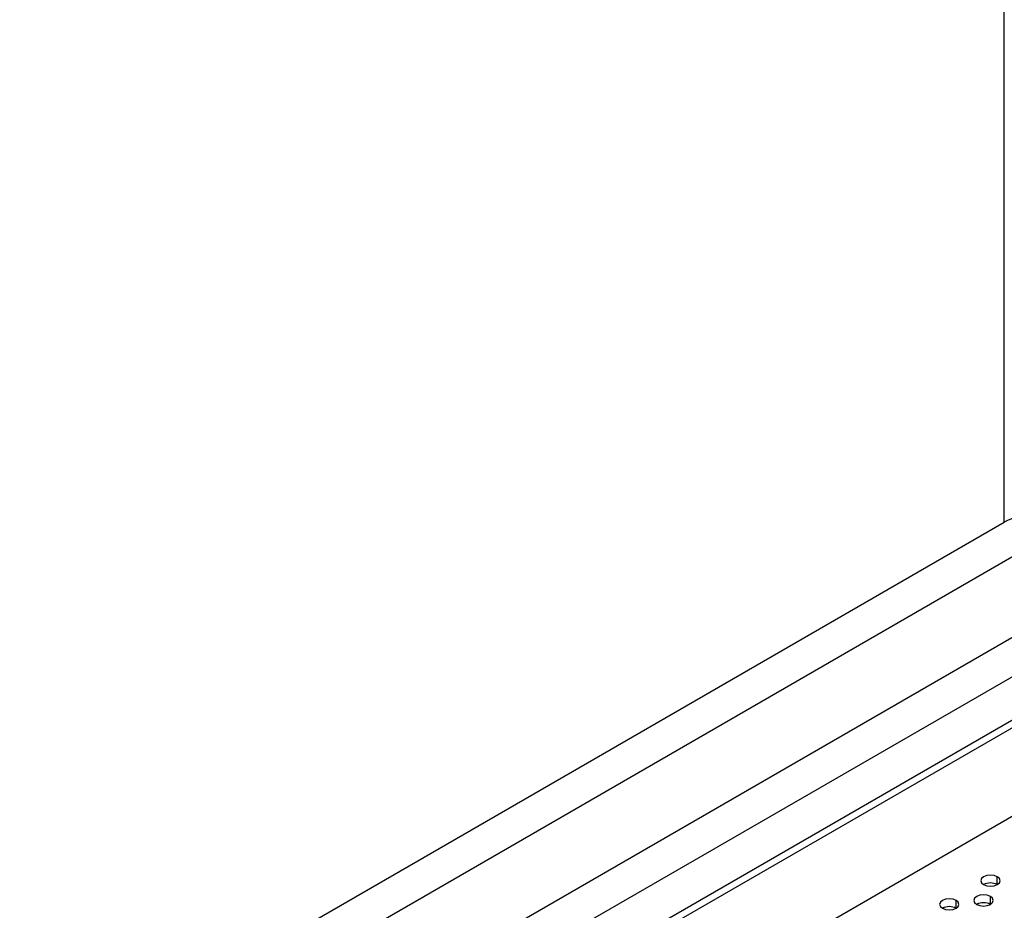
# Model space of a CAD drawing. Header units: millimetres. Extents: x 0 to 1118, y 0 to 864.
# Tile 386 of 397: x 1017 to 1027, y 720 to 729. Entities that reach past the tile are written whole.
import ezdxf

# ---------------------------------------------------------------- set-up
doc = ezdxf.new("R2010")
doc.units = ezdxf.units.MM

msp = doc.modelspace()

# ---------------------------------------------------------------- linework, layer by layer
at = {"color": 8, "linetype": 'Continuous', "lineweight": 25}
for p, q in [((1027.2546, 723.9777), (1027.2546, 741.8815)), ((1004.3526, 709.5204), (1038.3406, 729.1412)), ((1004.3526, 710.7567), (1027.2546, 723.9777)), ((1027.3581, 723.6293), (1004.3526, 710.3485)), ((1027.1816, 720.2346), (1027.1816, 720.3162)), ((1027.1109, 720.0305), (1027.1109, 720.1121)), ((1026.7574, 719.9897), (1026.7574, 720.0713))]:
    msp.add_line(p, q, dxfattribs=at)
at = {"color": 7, "linetype": 'Continuous', "lineweight": 25}
for p, q in [((1038.4441, 728.7927), (1004.3723, 709.1235)), ((1004.8272, 708.9422), (1034.8502, 726.2741)), ((1034.9209, 726.2333), (1004.8979, 708.9014)), ((1015.1256, 713.8912), (1035.133, 725.4412))]:
    msp.add_line(p, q, dxfattribs=at)
at = {"color": 7, "linetype": 'Continuous', "lineweight": 25, "flags": 128}
for points in [[(1027.1816, 720.3162), (1027.1492, 720.3287), (1027.1109, 720.3331), (1027.0726, 720.3287), (1027.0402, 720.3162), (1027.0185, 720.2975), (1027.0109, 720.2754), (1027.0185, 720.2533), (1027.0402, 720.2346)], [(1027.0402, 720.2346), (1027.0726, 720.2221), (1027.1109, 720.2177), (1027.1492, 720.2221), (1027.1816, 720.2346), (1027.2033, 720.2533), (1027.2109, 720.2754), (1027.2033, 720.2975), (1027.1816, 720.3162)], [(1026.7574, 720.0713), (1026.7249, 720.0838), (1026.6866, 720.0882), (1026.6484, 720.0838), (1026.6159, 720.0713), (1026.5943, 720.0526), (1026.5867, 720.0305), (1026.5943, 720.0084), (1026.6159, 719.9897)], [(1027.1109, 720.1121), (1027.0785, 720.1246), (1027.0402, 720.129), (1027.0019, 720.1246), (1026.9695, 720.1121), (1026.9478, 720.0934), (1026.9402, 720.0713), (1026.9478, 720.0492), (1026.9695, 720.0305)], [(1026.9695, 720.0305), (1027.0019, 720.018), (1027.0402, 720.0136), (1027.0785, 720.018), (1027.1109, 720.0305), (1027.1326, 720.0492), (1027.1402, 720.0713), (1027.1326, 720.0934), (1027.1109, 720.1121)], [(1026.6159, 719.9897), (1026.6484, 719.9772), (1026.6866, 719.9728), (1026.7249, 719.9772), (1026.7574, 719.9897), (1026.779, 720.0084), (1026.7867, 720.0305), (1026.779, 720.0526), (1026.7574, 720.0713)]]:
    msp.add_lwpolyline(points, dxfattribs=at)
at = {"color": 7, "linetype": 'Continuous', "lineweight": 25}
for centre, radius, start, end in [((1027.5937, 723.341), 0.7215, 88.8559, 118.04024), ((1027.1109, 720.0981), 0.1537, 62.61002, 117.3846), ((1026.6866, 719.8532), 0.1537, 62.61002, 117.3846), ((1027.0402, 719.894), 0.1537, 62.61002, 117.3846)]:
    msp.add_arc(centre, radius, start, end, dxfattribs=at)

doc.saveas('drawing.dxf')
